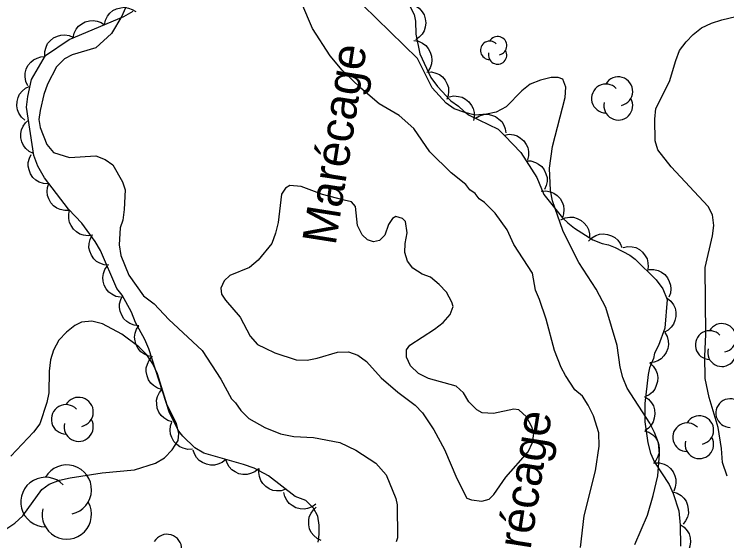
# Model space of a CAD drawing. Extents: x 282461 to 284471, y 5554090 to 5557646.
# Drawn here: x 283220.9 to 283284, y 5556602.9 to 5556649.5 of the extents above; entities that cross this region are included whole.
import ezdxf

# ---------------------------------------------------------------- set-up
doc = ezdxf.new("R2010")
doc.units = 0
for name, color, linetype in [('Niveau 2', 7, 'Continuous'), ('Niveau 44', 7, 'Continuous'), ('Niveau 7', 7, 'Continuous')]:
    doc.layers.add(name, color=color, linetype=linetype)

msp = doc.modelspace()

# ---------------------------------------------------------------- linework, layer by layer
at = {"layer": 'Niveau 2'}
for points in [[(283231.45, 5556651.66), (283230.43, 5556649.33), (283229.52, 5556647.8), (283228.13, 5556646.51), (283226.05, 5556645.9), (283225.35, 5556645.54), (283224.66, 5556644.84), (283223.87, 5556643.32), (283223.53, 5556642.38), (283223.2, 5556640.98), (283223.09, 5556640.17), (283223.21, 5556639.47), (283223.81, 5556637.96), (283224.4, 5556637.27), (283225.8, 5556636.82), (283228.13, 5556636.97), (283228.95, 5556636.63), (283229.65, 5556636.17), (283230.48, 5556634.67), (283230.73, 5556633.97), (283230.63, 5556632.23), (283230.52, 5556631.29), (283230.3, 5556630.59), (283230.2, 5556629.08), (283230.33, 5556628.15), (283231.05, 5556626.41), (283232.35, 5556624.57), (283233.29, 5556623.88), (283234.58, 5556622.5), (283237.53, 5556619.74), (283239.18, 5556617.2), (283240.14, 5556615.46), (283240.49, 5556615.12), (283240.96, 5556614.43), (283241.67, 5556613.74), (283243.07, 5556612.94), (283244.48, 5556612.37), (283245.64, 5556612.15), (283247.39, 5556612.06), (283249.72, 5556611.62), (283251.13, 5556610.94), (283252.89, 5556609.79), (283253.83, 5556608.76), (283254.67, 5556606.67), (283254.79, 5556606.09), (283254.83, 5556603.18), (283254.71, 5556602.83)], [(283271.01, 5556602.32), (283271.33, 5556605.12), (283272.33, 5556609.09), (283272.65, 5556611.3), (283272.64, 5556612.47), (283272.16, 5556613.97), (283271.68, 5556614.9), (283271.2, 5556615.71), (283270.5, 5556616.28), (283269.67, 5556617.55), (283269.31, 5556618.24), (283268.71, 5556619.75), (283267.98, 5556622.53), (283267.38, 5556624.27), (283267.02, 5556625.08), (283266.77, 5556626.59), (283265.11, 5556629.13), (283264.51, 5556630.41), (283263.45, 5556631.91), (283262.51, 5556632.83), (283262.04, 5556633.17), (283261.68, 5556633.63), (283261.21, 5556633.97), (283260.86, 5556634.44), (283259.57, 5556635.47), (283257.68, 5556637.31), (283256.26, 5556639.39), (283254.97, 5556640.53), (283253.21, 5556641.56), (283251.57, 5556642.94), (283249.92, 5556644.55), (283248.86, 5556645.82), (283247.31, 5556648.24), (283246.36, 5556650.44)], [(283275.81, 5556602.6), (283276.95, 5556605.17), (283277.45, 5556606.92), (283277.84, 5556608.67), (283277.99, 5556610.59), (283277.92, 5556611.58), (283277.56, 5556612.5), (283277.14, 5556613.31), (283275.13, 5556616.43), (283274.77, 5556617.35), (283274.52, 5556618.28), (283274.27, 5556620.2), (283273.24, 5556623.56), (283272.41, 5556625.17), (283270.87, 5556627.54), (283269.74, 5556629.73), (283269.44, 5556630.37), (283268.54, 5556632.98), (283268.35, 5556633.9), (283268.27, 5556635.88), (283268.54, 5556637.8), (283269.65, 5556642.12), (283269.7, 5556643.05), (283269.46, 5556643.74), (283269.05, 5556643.91), (283268.41, 5556643.9), (283267.48, 5556643.66), (283266.56, 5556643.3), (283265.81, 5556642.71), (283264.43, 5556641.3), (283263.56, 5556640.82), (283262.69, 5556640.64), (283261.7, 5556640.57), (283260.77, 5556640.79), (283259.84, 5556641.13), (283259.13, 5556641.64), (283257.9, 5556642.97), (283256.59, 5556645.57), (283251.76, 5556650.28)], [(283282.6, 5556648.7), (283283.52, 5556649), (283285.38, 5556649.43)], [(283284, 5556608.64), (283283.57, 5556609.85), (283283.5, 5556611.07), (283283.19, 5556612.93), (283282.4, 5556615.59), (283282.04, 5556617.27), (283282.01, 5556619.24), (283282.11, 5556621.16), (283282.04, 5556627.08), (283282.7, 5556629.88), (283282.81, 5556630.81), (283282.68, 5556631.74), (283282.32, 5556632.49), (283279.03, 5556635.99), (283277.85, 5556637.49), (283277.61, 5556638.3), (283277.58, 5556640.22), (283277.69, 5556641.15), (283278.88, 5556643.54), (283279.44, 5556645.41), (283279.78, 5556646.28), (283280.35, 5556647.05), (283280.98, 5556647.69), (283281.73, 5556648.28), (283282.6, 5556648.7)], [(283220.16, 5556603.93), (283220.97, 5556604.47), (283221.66, 5556605.11), (283223.37, 5556607.46), (283224.01, 5556607.93), (283224.93, 5556608.29), (283225.86, 5556608.48), (283228.7, 5556608.92), (283231.55, 5556609.18), (283233.4, 5556609.78), (283234.21, 5556610.26), (283234.9, 5556610.96), (283235.41, 5556611.78), (283235.47, 5556612.42), (283235.28, 5556613.29), (283234.45, 5556614.91), (283233.6, 5556617.69), (283233.18, 5556618.56), (283232.65, 5556619.37), (283231.95, 5556620.06), (283230.42, 5556621.2), (283228.72, 5556622.11), (283227.79, 5556622.33), (283226.86, 5556622.26), (283226.28, 5556621.97), (283225.53, 5556621.38), (283224.85, 5556620.67), (283224.39, 5556619.79), (283224.11, 5556618.92), (283224.01, 5556617.93), (283223.97, 5556616.01), (283223.81, 5556615.14), (283223.19, 5556613.27), (283222.62, 5556612.51), (283220.61, 5556610.39)]]:
    msp.add_lwpolyline(points, dxfattribs=at)
at = {"layer": 'Niveau 44'}
for points in [[(283255.59, 5556650.84), (283256.3, 5556649.46), (283256.42, 5556648.88), (283256.44, 5556647.72), (283256.81, 5556645.98), (283257.76, 5556643.9), (283258.35, 5556643.09), (283259.53, 5556641.83), (283260.23, 5556641.37)], [(283228.89, 5556648.56), (283228.98, 5556648.97), (283229.17, 5556649.33), (283229.36, 5556649.59), (283229.64, 5556649.81), (283229.97, 5556649.98), (283230.34, 5556650.07), (283230.67, 5556650.11), (283231.01, 5556650.04), (283231.36, 5556649.91), (283231.66, 5556649.72)], [(283256.4, 5556650.24), (283256.75, 5556650.02), (283257.01, 5556649.7), (283257.18, 5556649.43), (283257.28, 5556649.09), (283257.32, 5556648.72), (283257.26, 5556648.34), (283257.18, 5556648.03), (283256.99, 5556647.73), (283256.74, 5556647.45), (283256.45, 5556647.24)], [(283247.79, 5556602.78), (283247.89, 5556603.47), (283247.88, 5556604.29), (283247.76, 5556605.1), (283247.4, 5556605.79), (283246.7, 5556606.48), (283245.76, 5556606.82), (283243.42, 5556608.65), (283242.13, 5556609.33), (283241.2, 5556609.67), (283237.7, 5556610.67), (283236.88, 5556611.13), (283235.82, 5556612.16), (283235.47, 5556612.62), (283234.64, 5556614.24), (283232.83, 5556619.91), (283232.47, 5556620.72), (283231.64, 5556622.22), (283231.28, 5556623.15), (283230.45, 5556624.65), (283229.98, 5556625.22), (283228.54, 5556628.58), (283228.07, 5556629.38), (283226.89, 5556631), (283225.71, 5556632.26), (283223.59, 5556635.02), (283222.99, 5556636.06), (283222.64, 5556636.99), (283222, 5556641.28), (283222.11, 5556642.21), (283222.44, 5556643.72), (283223.69, 5556645.83), (283225.77, 5556647.25), (283230.62, 5556649.28), (283231.43, 5556649.75)], [(283226.13, 5556647.4), (283226.21, 5556647.81), (283226.4, 5556648.17), (283226.6, 5556648.43), (283226.88, 5556648.65), (283227.2, 5556648.82), (283227.58, 5556648.91), (283227.9, 5556648.95), (283228.25, 5556648.88), (283228.59, 5556648.75), (283228.89, 5556648.56)], [(283223.61, 5556645.78), (283223.61, 5556646.19), (283223.73, 5556646.58), (283223.86, 5556646.89), (283224.09, 5556647.15), (283224.38, 5556647.39), (283224.73, 5556647.55), (283225.04, 5556647.65), (283225.39, 5556647.66), (283225.76, 5556647.6), (283226.09, 5556647.47)], [(283256.27, 5556647.17), (283256.68, 5556647.1), (283257.04, 5556646.92), (283257.32, 5556646.73), (283257.54, 5556646.46), (283257.72, 5556646.14), (283257.82, 5556645.77), (283257.87, 5556645.44), (283257.82, 5556645.1), (283257.7, 5556644.74), (283257.51, 5556644.44)], [(283222.11, 5556643.17), (283221.93, 5556643.55), (283221.88, 5556643.95), (283221.87, 5556644.28), (283221.97, 5556644.62), (283222.13, 5556644.95), (283222.37, 5556645.24), (283222.61, 5556645.47), (283222.93, 5556645.62), (283223.28, 5556645.73), (283223.64, 5556645.75)], [(283257.41, 5556644.38), (283257.83, 5556644.39), (283258.22, 5556644.29), (283258.53, 5556644.16), (283258.8, 5556643.94), (283259.04, 5556643.66), (283259.21, 5556643.32), (283259.33, 5556643.01), (283259.34, 5556642.66), (283259.3, 5556642.29), (283259.18, 5556641.95)], [(283221.86, 5556640.13), (283221.55, 5556640.4), (283221.33, 5556640.75), (283221.19, 5556641.05), (283221.14, 5556641.39), (283221.16, 5556641.76), (283221.26, 5556642.13), (283221.39, 5556642.43), (283221.61, 5556642.7), (283221.9, 5556642.94), (283222.22, 5556643.11)], [(283259.4, 5556642.18), (283259.81, 5556642.26), (283260.22, 5556642.22), (283260.54, 5556642.15), (283260.85, 5556641.98), (283261.13, 5556641.74), (283261.36, 5556641.43), (283261.52, 5556641.15), (283261.59, 5556640.81), (283261.61, 5556640.43), (283261.55, 5556640.08)], [(283260.23, 5556641.37), (283260.7, 5556640.91), (283261.17, 5556640.57), (283263.74, 5556639.32), (283264.33, 5556638.75), (283265.74, 5556637.25), (283267.16, 5556635.06), (283267.76, 5556633.56), (283269.41, 5556631.49), (283269.88, 5556631.03), (283270.47, 5556630.57), (283272.1, 5556629.54), (283272.92, 5556629.2), (283273.5, 5556629.09), (283274.09, 5556628.87), (283275.37, 5556628.19), (283275.84, 5556627.84), (283277.72, 5556626.01), (283278.31, 5556625.2), (283278.67, 5556624.27), (283278.47, 5556621.72), (283277.91, 5556620.2), (283277.57, 5556619.5), (283277.46, 5556619.03), (283277.12, 5556618.22), (283277.01, 5556617.63), (283276.69, 5556615.07), (283276.71, 5556613.45), (283276.96, 5556611.59), (283277.21, 5556610.67), (283277.56, 5556609.86), (283278.87, 5556607.9), (283279.22, 5556607.09), (283279.71, 5556605.58), (283279.84, 5556604.31), (283279.86, 5556602.45)], [(283261.71, 5556640.31), (283262.08, 5556640.51), (283262.47, 5556640.61), (283262.8, 5556640.64), (283263.15, 5556640.57), (283263.49, 5556640.44), (283263.8, 5556640.21), (283264.05, 5556640), (283264.23, 5556639.69), (283264.36, 5556639.35), (283264.41, 5556638.99)], [(283222.61, 5556637.17), (283222.24, 5556637.35), (283221.94, 5556637.62), (283221.73, 5556637.88), (283221.59, 5556638.2), (283221.5, 5556638.56), (283221.51, 5556638.94), (283221.55, 5556639.26), (283221.7, 5556639.58), (283221.91, 5556639.89), (283222.17, 5556640.13)], [(283264.28, 5556638.8), (283264.69, 5556638.87), (283265.1, 5556638.81), (283265.41, 5556638.73), (283265.71, 5556638.54), (283265.99, 5556638.29), (283266.2, 5556637.98), (283266.35, 5556637.69), (283266.41, 5556637.34), (283266.41, 5556636.97), (283266.33, 5556636.62)], [(283223.9, 5556634.48), (283223.49, 5556634.51), (283223.11, 5556634.65), (283222.82, 5556634.81), (283222.57, 5556635.06), (283222.36, 5556635.36), (283222.22, 5556635.72), (283222.14, 5556636.04), (283222.16, 5556636.39), (283222.25, 5556636.75), (283222.4, 5556637.08)], [(283266.21, 5556636.52), (283266.63, 5556636.51), (283267.02, 5556636.39), (283267.31, 5556636.24), (283267.58, 5556636.01), (283267.8, 5556635.72), (283267.95, 5556635.36), (283268.05, 5556635.05), (283268.05, 5556634.7), (283267.98, 5556634.34), (283267.84, 5556634)], [(283225.8, 5556632.14), (283225.38, 5556632.12), (283224.99, 5556632.21), (283224.68, 5556632.33), (283224.4, 5556632.55), (283224.15, 5556632.82), (283223.97, 5556633.16), (283223.85, 5556633.46), (283223.82, 5556633.81), (283223.86, 5556634.18), (283223.97, 5556634.52)], [(283267.54, 5556633.84), (283267.95, 5556633.87), (283268.35, 5556633.78), (283268.66, 5556633.67), (283268.94, 5556633.46), (283269.2, 5556633.19), (283269.38, 5556632.86), (283269.51, 5556632.56), (283269.54, 5556632.21), (283269.51, 5556631.84), (283269.41, 5556631.49)], [(283227.86, 5556629.96), (283227.45, 5556629.9), (283227.05, 5556629.95), (283226.73, 5556630.04), (283226.43, 5556630.23), (283226.15, 5556630.48), (283225.94, 5556630.79), (283225.79, 5556631.08), (283225.73, 5556631.43), (283225.73, 5556631.8), (283225.81, 5556632.15)], [(283269.28, 5556631.32), (283269.66, 5556631.49), (283270.06, 5556631.54), (283270.39, 5556631.53), (283270.73, 5556631.43), (283271.06, 5556631.26), (283271.34, 5556631), (283271.56, 5556630.76), (283271.71, 5556630.44), (283271.8, 5556630.08), (283271.81, 5556629.72)], [(283229.29, 5556627.3), (283228.88, 5556627.32), (283228.5, 5556627.47), (283228.2, 5556627.62), (283227.96, 5556627.87), (283227.74, 5556628.17), (283227.6, 5556628.53), (283227.52, 5556628.84), (283227.54, 5556629.2), (283227.62, 5556629.56), (283227.77, 5556629.88)], [(283271.72, 5556629.43), (283272.01, 5556629.72), (283272.37, 5556629.92), (283272.68, 5556630.03), (283273.03, 5556630.06), (283273.4, 5556630.02), (283273.75, 5556629.89), (283274.05, 5556629.74), (283274.3, 5556629.5), (283274.52, 5556629.2), (283274.66, 5556628.87)], [(283274.78, 5556628.87), (283275.19, 5556628.96), (283275.59, 5556628.92), (283275.91, 5556628.85), (283276.22, 5556628.68), (283276.51, 5556628.44), (283276.73, 5556628.13), (283276.9, 5556627.85), (283276.97, 5556627.51), (283276.99, 5556627.14), (283276.93, 5556626.78)], [(283230.31, 5556624.46), (283229.9, 5556624.53), (283229.54, 5556624.72), (283229.27, 5556624.92), (283229.05, 5556625.19), (283228.88, 5556625.52), (283228.79, 5556625.89), (283228.74, 5556626.21), (283228.81, 5556626.56), (283228.93, 5556626.91), (283229.13, 5556627.21)], [(283277.07, 5556626.9), (283277.49, 5556626.92), (283277.88, 5556626.81), (283278.18, 5556626.69), (283278.46, 5556626.47), (283278.7, 5556626.19), (283278.87, 5556625.84), (283278.98, 5556625.54), (283279, 5556625.19), (283278.96, 5556624.82), (283278.84, 5556624.48)], [(283231.95, 5556621.94), (283231.53, 5556621.98), (283231.15, 5556622.13), (283230.87, 5556622.3), (283230.62, 5556622.55), (283230.42, 5556622.86), (283230.29, 5556623.22), (283230.22, 5556623.54), (283230.24, 5556623.89), (283230.33, 5556624.25), (283230.5, 5556624.57)], [(283278.68, 5556624.37), (283279, 5556624.11), (283279.24, 5556623.78), (283279.38, 5556623.48), (283279.45, 5556623.14), (283279.45, 5556622.77), (283279.36, 5556622.4), (283279.25, 5556622.09), (283279.03, 5556621.81), (283278.76, 5556621.56), (283278.44, 5556621.38)], [(283233.15, 5556619.2), (283232.74, 5556619.27), (283232.37, 5556619.45), (283232.1, 5556619.64), (283231.88, 5556619.92), (283231.7, 5556620.24), (283231.61, 5556620.61), (283231.56, 5556620.93), (283231.62, 5556621.28), (283231.74, 5556621.63), (283231.93, 5556621.94)], [(283278.47, 5556621.35), (283278.68, 5556620.99), (283278.77, 5556620.6), (283278.8, 5556620.27), (283278.74, 5556619.92), (283278.6, 5556619.58), (283278.38, 5556619.27), (283278.16, 5556619.02), (283277.86, 5556618.84), (283277.52, 5556618.71), (283277.16, 5556618.66)], [(283233.98, 5556616.31), (283233.58, 5556616.43), (283233.24, 5556616.65), (283232.99, 5556616.87), (283232.8, 5556617.16), (283232.66, 5556617.5), (283232.6, 5556617.88), (283232.59, 5556618.21), (283232.69, 5556618.55), (283232.84, 5556618.88), (283233.07, 5556619.17)], [(283277.14, 5556618.64), (283277.45, 5556618.37), (283277.67, 5556618.02), (283277.8, 5556617.72), (283277.85, 5556617.37), (283277.83, 5556617.01), (283277.72, 5556616.64), (283277.6, 5556616.34), (283277.37, 5556616.07), (283277.09, 5556615.83), (283276.76, 5556615.67)], [(283234.89, 5556613.45), (283234.49, 5556613.57), (283234.15, 5556613.79), (283233.9, 5556614.01), (283233.71, 5556614.3), (283233.57, 5556614.65), (283233.52, 5556615.02), (283233.5, 5556615.35), (283233.6, 5556615.69), (283233.76, 5556616.03), (283233.98, 5556616.31)], [(283276.68, 5556615.67), (283277.03, 5556615.44), (283277.29, 5556615.13), (283277.47, 5556614.85), (283277.56, 5556614.51), (283277.6, 5556614.14), (283277.54, 5556613.77), (283277.45, 5556613.45), (283277.26, 5556613.15), (283277.02, 5556612.88), (283276.72, 5556612.67)], [(283236.69, 5556611.02), (283236.27, 5556611), (283235.87, 5556611.1), (283235.57, 5556611.22), (283235.29, 5556611.43), (283235.04, 5556611.7), (283234.86, 5556612.04), (283234.74, 5556612.35), (283234.72, 5556612.7), (283234.75, 5556613.07), (283234.87, 5556613.41)], [(283276.67, 5556612.65), (283277.07, 5556612.52), (283277.4, 5556612.28), (283277.64, 5556612.05), (283277.81, 5556611.75), (283277.94, 5556611.4), (283277.98, 5556611.02), (283277.97, 5556610.69), (283277.86, 5556610.36), (283277.69, 5556610.03), (283277.46, 5556609.76)], [(283239.63, 5556610.12), (283239.31, 5556609.85), (283238.94, 5556609.69), (283238.62, 5556609.6), (283238.27, 5556609.61), (283237.91, 5556609.68), (283237.56, 5556609.84), (283237.28, 5556610.02), (283237.05, 5556610.28), (283236.86, 5556610.6), (283236.75, 5556610.94)], [(283242.52, 5556609.29), (283242.2, 5556609.02), (283241.82, 5556608.87), (283241.51, 5556608.78), (283241.15, 5556608.78), (283240.79, 5556608.85), (283240.45, 5556609.02), (283240.17, 5556609.19), (283239.94, 5556609.46), (283239.75, 5556609.78), (283239.63, 5556610.12)], [(283277.6, 5556609.81), (283278.01, 5556609.8), (283278.4, 5556609.68), (283278.7, 5556609.54), (283278.97, 5556609.31), (283279.2, 5556609.02), (283279.35, 5556608.67), (283279.45, 5556608.36), (283279.46, 5556608.01), (283279.4, 5556607.65), (283279.26, 5556607.31)], [(283244.93, 5556607.47), (283244.54, 5556607.34), (283244.13, 5556607.33), (283243.8, 5556607.37), (283243.48, 5556607.51), (283243.17, 5556607.71), (283242.91, 5556607.99), (283242.72, 5556608.25), (283242.61, 5556608.59), (283242.55, 5556608.95), (283242.57, 5556609.31)], [(283247.6, 5556606.16), (283247.26, 5556605.91), (283246.87, 5556605.78), (283246.55, 5556605.71), (283246.2, 5556605.74), (283245.84, 5556605.84), (283245.51, 5556606.03), (283245.24, 5556606.22), (283245.03, 5556606.5), (283244.86, 5556606.83), (283244.77, 5556607.18)], [(283279.17, 5556607.26), (283279.57, 5556607.14), (283279.91, 5556606.92), (283280.16, 5556606.7), (283280.35, 5556606.41), (283280.49, 5556606.07), (283280.55, 5556605.69), (283280.56, 5556605.36), (283280.47, 5556605.02), (283280.31, 5556604.69), (283280.09, 5556604.4)], [(283248.08, 5556602.93), (283247.7, 5556603.11), (283247.41, 5556603.39), (283247.19, 5556603.64), (283247.05, 5556603.97), (283246.97, 5556604.32), (283246.98, 5556604.71), (283247.02, 5556605.03), (283247.17, 5556605.35), (283247.38, 5556605.66), (283247.64, 5556605.9)], [(283279.84, 5556604.35), (283280.19, 5556604.12), (283280.45, 5556603.81), (283280.62, 5556603.53), (283280.72, 5556603.19), (283280.75, 5556602.82), (283280.69, 5556602.44), (283280.61, 5556602.13), (283280.42, 5556601.83), (283280.17, 5556601.56), (283279.87, 5556601.35)]]:
    msp.add_lwpolyline(points, dxfattribs=at)
for centre, radius, start, end in [((283263.679, 5556646.705), 0.815, 282.26917, 149.72626), ((283262.979, 5556646.297), 0.815, 44.11537, 269.80396), ((283263.679, 5556645.89), 0.815, 166.93686, 29.62122), ((283274.358, 5556642.676), 1.275, 282.26917, 149.72625), ((283273.262, 5556642.038), 1.275, 44.11537, 269.80396), ((283274.358, 5556641.401), 1.275, 166.93686, 29.62122), ((283283.524, 5556620.862), 1.264, 282.26917, 149.72625), ((283282.437, 5556620.23), 1.264, 44.11537, 269.80396), ((283283.524, 5556619.598), 1.264, 166.93686, 29.62122), ((283226.613, 5556614.308), 1.299, 282.26917, 149.72625), ((283284.25, 5556614.212), 1.264, 44.11537, 269.80396), ((283225.496, 5556613.659), 1.299, 44.11537, 269.80396), ((283281.529, 5556612.71), 1.264, 282.26917, 149.72625), ((283226.613, 5556613.01), 1.299, 166.93686, 29.62122), ((283280.442, 5556612.078), 1.264, 44.11537, 269.80396), ((283281.529, 5556611.446), 1.264, 166.93686, 29.62122), ((283225.563, 5556607.439), 2.19, 282.26917, 149.72625), ((283223.68, 5556606.344), 2.19, 44.11537, 269.80396), ((283225.563, 5556605.249), 2.19, 166.93686, 29.62122), ((283234.43, 5556602.191), 1.299, 282.26917, 149.72625)]:
    msp.add_arc(centre, radius, start, end, dxfattribs=at)
at = {"layer": 'Niveau 7'}
msp.add_lwpolyline([(283250.1, 5556633.06), (283248.18, 5556633.56), (283246.31, 5556634.24), (283245.31, 5556634.34), (283244.91, 5556634.11), (283244.57, 5556633.58), (283244.25, 5556631.07), (283244.03, 5556630.14), (283243.69, 5556629.2), (283242.48, 5556627.73), (283241.73, 5556627.09), (283239.99, 5556626.37), (283239.48, 5556625.9), (283239.19, 5556625.25), (283239.26, 5556624.73), (283239.61, 5556624.21), (283240.91, 5556622.71), (283241.8, 5556621.03), (283242.45, 5556620.28), (283243.1, 5556619.94), (283243.97, 5556619.55), (283245.85, 5556618.93), (283246.84, 5556618.88), (283247.71, 5556619.06), (283249.5, 5556619.61), (283250.49, 5556619.62), (283251.31, 5556619.34), (283252.08, 5556618.77), (283253.37, 5556617.33), (283254.84, 5556616.06), (283256.37, 5556614.92), (283257.02, 5556614.23), (283258.03, 5556612.72), (283258.98, 5556610.99), (283260.06, 5556608.44), (283260.95, 5556606.7), (283261.36, 5556606.53), (283262.29, 5556606.43), (283262.93, 5556606.61), (283263.33, 5556607.02), (283264.42, 5556608.55), (283266.37, 5556610.78), (283266.77, 5556611.6), (283266.88, 5556612.42), (283266.7, 5556613), (283266.22, 5556613.87), (283265.57, 5556614.5), (283265.11, 5556614.55), (283263.31, 5556614.18), (283262.32, 5556614.23), (283261.85, 5556614.51), (283261.14, 5556615.2), (283260.67, 5556616.01), (283260.02, 5556616.59), (283257.57, 5556617.26), (283256.69, 5556617.71), (283255.98, 5556618.4), (283255.62, 5556619.16), (283255.61, 5556619.8), (283255.9, 5556620.21), (283258.1, 5556621.63), (283258.85, 5556622.22), (283259.48, 5556622.93), (283259.76, 5556623.63), (283259.64, 5556624.03), (283259.16, 5556624.9), (283258.52, 5556625.59), (283257.75, 5556626.22), (283256.99, 5556626.51), (283256.17, 5556627.02), (283255.7, 5556627.65), (283255.46, 5556628.41), (283255.5, 5556629.22), (283255.67, 5556630.16), (283255.54, 5556631.15), (283255.25, 5556631.43), (283254.66, 5556631.6), (283254.37, 5556631.42), (283254.03, 5556630.89), (283253.69, 5556629.96), (283253.23, 5556629.49), (283252.71, 5556629.37), (283252.18, 5556629.53), (283251.71, 5556629.99), (283251.29, 5556630.8), (283251.1, 5556632.49), (283250.75, 5556632.89), (283250.1, 5556633.06)], dxfattribs=at)

# ---------------------------------------------------------------- texts
for p in [(283249.34, 5556628.98), (283265.72, 5556596.57)]:
    msp.add_text('Marécage', height=3, rotation=81.0598, dxfattribs=at).set_placement(p)

doc.saveas('drawing.dxf')
